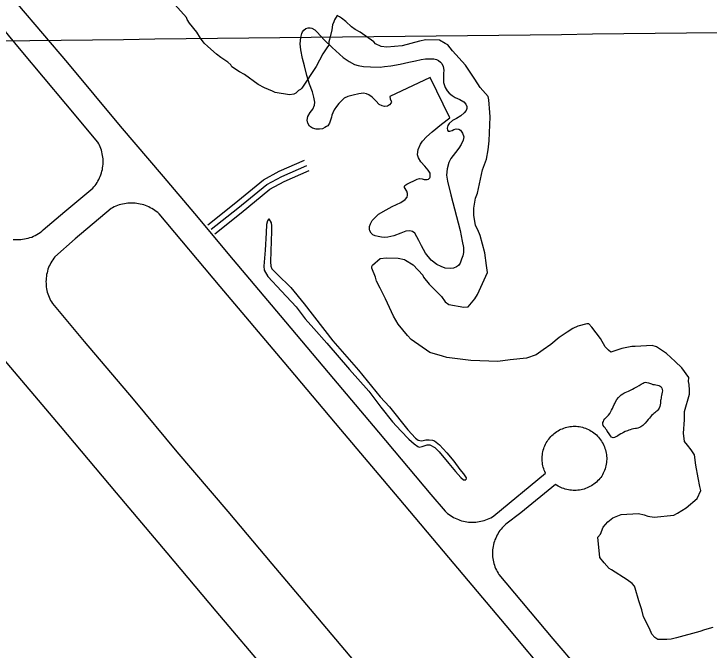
# Model space of a CAD drawing. Extents: x 3683613 to 3738215, y 469626 to 495384.
# Drawn here: x 3695755 to 3697591, y 479581 to 481261 of the extents above; entities that cross this region are included whole.
import ezdxf

# ---------------------------------------------------------------- set-up
doc = ezdxf.new("R2010")
doc.units = 0
for name, color, linetype in [('V-GRID-MAJR', 7, 'Continuous'), ('V-ROAD-CNTR', 7, 'Continuous'), ('V-RUNW-EDGE', 7, 'Continuous'), ('V-SITE-VEGE', 7, 'Continuous'), ('V-TOPO-SHOR', 7, 'Continuous')]:
    doc.layers.add(name, color=color, linetype=linetype)

msp = doc.modelspace()

# ---------------------------------------------------------------- linework, layer by layer
at = {"layer": 'V-GRID-MAJR'}
msp.add_spline([(3687787.4, 481100.8), (3693072.3, 481160.4), (3698357.2, 481220.7), (3703642.1, 481281.8), (3708927, 481343.7), (3714211.8, 481406.4), (3719496.7, 481469.8)], degree=3, dxfattribs=at)
at = {"layer": 'V-ROAD-CNTR'}
for points in [[(3696267.2, 480704.2), (3696336.9, 480759.5), (3696414.8, 480823.4), (3696456.2, 480845.5), (3696522.5, 480874.9)], [(3696276.6, 480692.4), (3696346.3, 480747.8), (3696423.2, 480810.8), (3696462.8, 480832), (3696528.6, 480861.2)], [(3696285.9, 480680.7), (3696355.7, 480736.1), (3696431.5, 480798.3), (3696469.4, 480818.5), (3696534.7, 480847.4)]]:
    msp.add_lwpolyline(points, dxfattribs=at)
at = {"layer": 'V-RUNW-EDGE'}
for points in [[(3695753.3, 480665.5), (3695758.2, 480665.2), (3695763.2, 480665), (3695768.2, 480665.2), (3695773.2, 480665.5), (3695778.2, 480666), (3695783.1, 480666.8), (3695788, 480667.7), (3695792.9, 480668.9), (3695797.7, 480670.3), (3695802.5, 480671.8), (3695807.2, 480673.9), (3695811.7, 480676.2), (3695816.2, 480678.7), (3695820.6, 480681.4), (3695824.8, 480684.3), (3695828.9, 480687.4), (3695832.8, 480690.7), (3695877.9, 480729.3), (3695889.5, 480739.6), (3695963.4, 480800.7), (3695966.5, 480804.2), (3695969.5, 480807.9), (3695972.2, 480811.7), (3695974.8, 480815.6), (3695977.2, 480819.6), (3695979.5, 480823.7), (3695981.5, 480827.9), (3695983.4, 480832.2), (3695985, 480836.6), (3695986.5, 480841.1), (3695987.7, 480845.6), (3695988.8, 480850.2), (3695989.6, 480854.8), (3695990.2, 480859.4), (3695990.7, 480864.1), (3695990.9, 480868.8), (3695990.9, 480873.5), (3695990.6, 480878.2), (3695990.2, 480882.8), (3695989.6, 480887.5), (3695988.7, 480892.1), (3695987.7, 480896.7), (3695986.4, 480901.2), (3695984.9, 480905.6), (3695983.3, 480910), (3695981.4, 480914.3), (3695979.4, 480918.5), (3695977.1, 480922.7), (3695892.8, 481023.5), (3695774.4, 481164.6), (3695651.9, 481312.4)], [(3695764.9, 481287.4), (3695896.7, 481132.1), (3696036.1, 480964.9), (3696149.1, 480831.4), (3696232.3, 480733.8), (3696334.5, 480611.7), (3696458.6, 480464.5), (3696585.4, 480314.2), (3696718.4, 480156.1), (3696856.2, 479992.1), (3696893.8, 479947.7), (3696897.2, 479944.6), (3696900.8, 479941.6), (3696904.5, 479938.7), (3696908.3, 479936.1), (3696912.3, 479933.6), (3696916.3, 479931.3), (3696920.5, 479929.1), (3696924.7, 479927.2), (3696929, 479925.4), (3696933.4, 479923.9), (3696937.8, 479922.5), (3696942.4, 479921.3), (3696946.9, 479920.4), (3696951.5, 479919.6), (3696956.1, 479919), (3696960.8, 479918.7), (3696965.4, 479918.5), (3696970.1, 479918.6), (3696974.8, 479918.9), (3696979.4, 479919.3), (3696984, 479920), (3696988.6, 479920.9), (3696993.1, 479922), (3696997.6, 479923.3), (3697002, 479924.7), (3697006.4, 479926.4), (3697010.6, 479928.3), (3697014.8, 479930.3), (3697018.9, 479932.6), (3697022.9, 479935), (3697159.1, 480048.3), (3697157.4, 480052.1), (3697155.8, 480055.9), (3697154.4, 480059.8), (3697153.3, 480063.8), (3697152.3, 480067.8)], [(3697176.2, 479501.4), (3697055.7, 479645.9), (3696904.2, 479825), (3696772.6, 479980.8), (3696618.4, 480163.5), (3696469.3, 480340.9), (3696299.9, 480541.3), (3696138.5, 480733.2), (3696135, 480736.3), (3696131.3, 480739.3), (3696127.5, 480742.1), (3696123.6, 480744.7), (3696119.6, 480747.2), (3696115.5, 480749.4), (3696111.3, 480751.5), (3696107, 480753.4), (3696102.6, 480755.2), (3696098.2, 480756.7), (3696093.7, 480758), (3696089.1, 480759.1), (3696084.5, 480760), (3696079.8, 480760.8), (3696075.2, 480761.3), (3696070.5, 480761.6), (3696065.8, 480761.7), (3696061.1, 480761.6), (3696056.4, 480761.2), (3696051.7, 480760.7), (3696047, 480760), (3696042.4, 480759), (3696037.9, 480757.9), (3696033.4, 480756.6), (3696028.9, 480755), (3696024.5, 480753.3), (3696020.2, 480751.4), (3696016, 480749.3), (3696011.9, 480747), (3695916.8, 480666.9), (3695863.3, 480619.5), (3695860.4, 480615.8), (3695857.7, 480611.9), (3695855.2, 480608), (3695852.8, 480603.9), (3695850.6, 480599.7), (3695848.6, 480595.4), (3695846.8, 480591.1), (3695845.2, 480586.6), (3695843.9, 480582.1), (3695842.7, 480577.6), (3695841.7, 480573), (3695840.9, 480568.3), (3695840.4, 480563.6), (3695840, 480558.9), (3695839.9, 480554.2), (3695840, 480549.5), (3695840.3, 480544.8), (3695840.8, 480540.1), (3695841.5, 480535.4), (3695842.4, 480530.8)], [(3695842.4, 480530.8), (3695843.5, 480526.3), (3695844.9, 480521.7), (3695846.4, 480517.3), (3695848.2, 480512.9), (3695850.1, 480508.6), (3695852.2, 480504.4), (3695854.5, 480500.3), (3695857, 480496.3), (3695940.9, 480395.5), (3696069.9, 480243.3), (3696185.1, 480104.5), (3696320.2, 479946.6), (3696436.6, 479808.5), (3696547.2, 479677.6), (3696651.7, 479552.8)], [(3696431.4, 479516.1), (3696289.6, 479683), (3696159.7, 479837.8), (3696025.9, 479995.9), (3695878.4, 480172.3), (3695717.5, 480361.7)], [(3697152.3, 480067.8), (3697151.5, 480071.9), (3697150.9, 480076), (3697150.5, 480080.1), (3697150.3, 480084.2), (3697150.3, 480088.4), (3697150.5, 480092.5), (3697150.9, 480096.6), (3697151.5, 480100.7), (3697152.3, 480104.8), (3697153.3, 480108.8), (3697154.5, 480112.8), (3697155.9, 480116.7), (3697157.4, 480120.5), (3697159.2, 480124.3), (3697161.1, 480127.9), (3697163.2, 480131.5), (3697165.5, 480135), (3697167.9, 480138.3), (3697170.5, 480141.5), (3697173.3, 480144.6), (3697176.2, 480147.6), (3697179.2, 480150.4), (3697182.4, 480153.1), (3697185.7, 480155.6), (3697189.1, 480157.9), (3697192.6, 480160.1), (3697196.2, 480162.1), (3697200, 480164), (3697203.8, 480165.6), (3697207.6, 480167.1), (3697211.6, 480168.3), (3697215.6, 480169.4), (3697219.6, 480170.3), (3697223.7, 480171), (3697227.8, 480171.5), (3697231.9, 480171.8), (3697236.1, 480171.9), (3697240.2, 480171.8), (3697244.4, 480171.5), (3697248.5, 480171), (3697252.5, 480170.2), (3697256.7, 480169.3), (3697260.8, 480168.1), (3697264.8, 480166.7), (3697268.7, 480165.1), (3697272.6, 480163.3), (3697276.3, 480161.4), (3697280, 480159.2), (3697283.5, 480156.9), (3697287, 480154.4), (3697290.3, 480151.8), (3697293.5, 480148.9), (3697296.5, 480146), (3697299.4, 480142.9), (3697302.1, 480139.6), (3697304.6, 480136.2), (3697307, 480132.7), (3697309.2, 480129.1), (3697311.3, 480125.4), (3697313.1, 480121.5), (3697314.8, 480117.6), (3697316.2, 480113.6), (3697317.5, 480109.6), (3697318.6, 480105.5), (3697319.4, 480101.3), (3697320.1, 480097.1), (3697320.5, 480092.9), (3697320.8, 480088.7), (3697320.8, 480084.4), (3697320.6, 480080.2), (3697320.2, 480076), (3697319.6, 480071.8), (3697318.8, 480067.6), (3697317.8, 480063.5), (3697316.6, 480059.4), (3697315.2, 480055.4), (3697313.6, 480051.5), (3697311.8, 480047.6), (3697309.8, 480043.9), (3697307.7, 480040.2), (3697305.2, 480036.8), (3697302.6, 480033.6), (3697299.8, 480030.4), (3697296.9, 480027.4), (3697293.8, 480024.5), (3697290.6, 480021.8), (3697287.3, 480019.3), (3697283.9, 480016.9), (3697280.3, 480014.6), (3697276.6, 480012.6), (3697272.9, 480010.7), (3697269.1, 480009), (3697265.1, 480007.5), (3697261.2, 480006.2), (3697257.1, 480005.1), (3697253, 480004.1), (3697248.9, 480003.4), (3697244.7, 480002.9), (3697240.6, 480002.5), (3697236.4, 480002.4)], [(3697236.4, 480002.4), (3697232.2, 480002.5), (3697228, 480002.7), (3697223.8, 480003.2), (3697219.7, 480003.9), (3697215.6, 480004.7), (3697211.5, 480005.8), (3697207.5, 480007.1), (3697203.6, 480008.5), (3697199.7, 480010.1), (3697195.9, 480012), (3697192.3, 480014), (3697188.7, 480016.1), (3697185.2, 480018.5), (3697094.1, 479943), (3697054.7, 479913.3), (3697051.3, 479910.2), (3697048, 479907), (3697044.8, 479903.6), (3697041.9, 479900.1), (3697039, 479896.5), (3697036.4, 479892.7), (3697033.9, 479888.8), (3697031.6, 479884.9), (3697029.5, 479880.8), (3697027.6, 479876.6), (3697025.8, 479872.3), (3697024.3, 479868), (3697023, 479863.6), (3697021.8, 479859.2), (3697020.9, 479854.7), (3697020.2, 479850.1), (3697019.6, 479845.5), (3697019.3, 479841), (3697019.2, 479836.4), (3697019.3, 479831.8), (3697019.6, 479827.2), (3697020.1, 479822.6), (3697020.9, 479818.1), (3697021.8, 479813.6), (3697022.9, 479809.1), (3697024.3, 479804.7), (3697025.8, 479800.4), (3697027.5, 479796.1), (3697029.5, 479791.9), (3697031.6, 479787.8), (3697033.9, 479783.9), (3697036.3, 479780), (3697178.8, 479610.3), (3697313.9, 479452)]]:
    msp.add_lwpolyline(points, dxfattribs=at)
at = {"layer": 'V-SITE-VEGE'}
for points in [[(3697009.4, 481034.5), (3697007.9, 481042.9), (3696986.8, 481066.8), (3696972.3, 481088.9), (3696948.2, 481126.3), (3696914, 481163.9), (3696901, 481179.3), (3696894.4, 481182.8), (3696879.6, 481191.6), (3696842.9, 481192.5), (3696826.1, 481189.6), (3696780.6, 481177.4), (3696740.4, 481173.4), (3696725.4, 481175.4), (3696710.6, 481182.5), (3696705.7, 481187.6), (3696669.6, 481213.6), (3696656.4, 481220.6), (3696646.5, 481227.6), (3696631.8, 481241.3), (3696620.3, 481250), (3696615.4, 481253.4), (3696608.8, 481256.9), (3696601.8, 481245.4), (3696600, 481240.4), (3696596.5, 481232.2), (3696594.5, 481218.9), (3696588.8, 481193.9), (3696587, 481187.3), (3696586.8, 481178.9), (3696583.3, 481174), (3696571.1, 481155.9), (3696553.6, 481122.9), (3696515.4, 481065.4), (3696511.9, 481062.1), (3696506.8, 481058.9), (3696500, 481052.4), (3696494.9, 481049.2), (3696483.2, 481047.8), (3696444.9, 481053.8), (3696438.3, 481057.3), (3696416.8, 481066.2), (3696400.3, 481075), (3696364.1, 481101), (3696351, 481108), (3696331.2, 481121.9), (3696328, 481127), (3696319.8, 481133.9), (3696301.8, 481146), (3696290.3, 481154.7), (3696267.4, 481175.3), (3696257.6, 481183.9), (3696247.9, 481197.6), (3696238.3, 481212.8), (3696218.8, 481236.7), (3696212.4, 481246.9), (3696210.8, 481252), (3696180, 481286.2)], [(3697311.7, 479905.2), (3697323.8, 479919.9), (3697337.4, 479929.6), (3697359.4, 479939.1), (3697404.6, 479941.3), (3697419.5, 479937.6), (3697429.5, 479934), (3697446.1, 479931.9), (3697498.1, 479937.2), (3697508.2, 479942), (3697530.3, 479956.5), (3697559.4, 479980.8), (3697569.9, 480002.3), (3697566.8, 480012.4), (3697562.4, 480035.9), (3697556.6, 480069.5), (3697552.3, 480096.3), (3697544.2, 480109.9), (3697534.5, 480121.9), (3697526.4, 480132.1), (3697523.6, 480153.9), (3697526.2, 480188.9), (3697526.7, 480210.7), (3697539.6, 480257.1), (3697539.9, 480267.2), (3697538.6, 480282.2), (3697537.1, 480290.6), (3697537.4, 480300.7), (3697519.6, 480326.2), (3697501.7, 480343.3), (3697478.8, 480364), (3697452.5, 480381.4), (3697440.9, 480385), (3697395.7, 480382.8), (3697387.3, 480383), (3697360.4, 480377), (3697331.8, 480367.7), (3697325.2, 480372.9), (3697317.1, 480381.5), (3697304.3, 480403.5), (3697281.7, 480434.2), (3697273.5, 480442.7), (3697268.5, 480442.9), (3697245, 480436.8), (3697231.4, 480430.4), (3697216.1, 480420.8), (3697195.7, 480406.3), (3697173.5, 480388.4), (3697153.1, 480373.9), (3697134.4, 480361), (3697109.1, 480351.6), (3697065.5, 480347.7), (3697033.6, 480343.5), (3696961.8, 480345.3), (3696898.5, 480353.6), (3696886.9, 480357.3), (3696853.7, 480366.5), (3696804.4, 480401.1), (3696794.7, 480411.4), (3696770.4, 480442.1), (3696757.5, 480462.5), (3696736.9, 480508.2), (3696722.6, 480536.9), (3696713.1, 480555.6), (3696710, 480565.7), (3696700.5, 480589.3), (3696700.7, 480594.3), (3696702.4, 480597.6), (3696722.9, 480615.5), (3696739.7, 480616.7), (3696769.8, 480616), (3696786.4, 480612.2), (3696789.7, 480610.5), (3696809.4, 480598.3), (3696835.5, 480570.9), (3696837, 480565.8), (3696851.6, 480547), (3696884.2, 480514.5), (3696893.9, 480500.8), (3696903.7, 480493.9), (3696943.6, 480486.2), (3696955.4, 480487.6), (3696972.6, 480508.9), (3696979.6, 480520.4), (3697006.2, 480578.2), (3697003.3, 480596.7), (3696999.1, 480630.2), (3696986.9, 480675.7), (3696980.6, 480690.9), (3696974.2, 480702.7), (3696969.9, 480729.6), (3696970.3, 480748), (3696974.4, 480774.6), (3696979.7, 480787.8), (3696993, 480849.4), (3697003.7, 480877.5), (3697007.7, 480902.5), (3697010, 480925.8), (3697013.2, 480989.3), (3697011.9, 481001), (3697009.4, 481034.5)], [(3697600.9, 479640.4), (3697579, 479634.3), (3697567.2, 479629.6), (3697504.9, 479612.8), (3697491.4, 479609.8), (3697479.7, 479608.4), (3697456.3, 479609), (3697448.1, 479614.2), (3697440, 479622.8), (3697433.7, 479638), (3697417.7, 479668.5), (3697413.2, 479687), (3697405.4, 479710.6), (3697396.2, 479744.2), (3697394.7, 479749.3), (3697388.2, 479756.2), (3697375.1, 479766.5), (3697333.9, 479792.6), (3697327.3, 479796.1), (3697314.4, 479811.5), (3697303, 479825.2), (3697297.7, 479878.8), (3697304.6, 479887), (3697311.7, 479905.2)]]:
    msp.add_lwpolyline(points, dxfattribs=at)
at = {"layer": 'V-TOPO-SHOR'}
for points in [[(3696594.2, 480988.8), (3696588.8, 480972.5), (3696584.2, 480965.8), (3696581.2, 480963.8), (3696576.5, 480961.3), (3696569.9, 480958.2), (3696561.9, 480957), (3696553.7, 480956.9), (3696543.4, 480959.2), (3696536.2, 480964.7), (3696531.1, 480972.7), (3696529.6, 480981), (3696531.9, 480990.7), (3696537.7, 481000.8), (3696544.7, 481009.8), (3696549.1, 481020), (3696550.2, 481028.5), (3696547.6, 481041.2), (3696544.1, 481055.4), (3696535.8, 481075.4), (3696528.7, 481098.8), (3696522.6, 481124.3), (3696517.2, 481143.9), (3696512.8, 481166.9), (3696511.4, 481182), (3696513, 481198.7), (3696515.6, 481209.3), (3696517.8, 481214.2), (3696520.8, 481218.2), (3696526.3, 481222.5), (3696532.5, 481224.4), (3696537.8, 481224.6), (3696541.9, 481223.9), (3696550, 481219.3), (3696556.3, 481212.9), (3696564.6, 481203.6), (3696575.2, 481192.4), (3696596.2, 481172.5), (3696624.4, 481146.4), (3696640.4, 481136), (3696655.2, 481128), (3696664.5, 481125.1), (3696678.6, 481122.7), (3696697.4, 481121.6), (3696722.7, 481121), (3696733.6, 481122.2), (3696750.8, 481124.1), (3696775.6, 481128.2), (3696798.7, 481133.5), (3696815.9, 481137.8), (3696830.7, 481140.6), (3696842.5, 481142.4), (3696853.1, 481143), (3696864, 481142.7), (3696871.3, 481141.1), (3696876.8, 481138), (3696881.7, 481134.3), (3696885.2, 481130.7), (3696888.8, 481122.1), (3696890.3, 481112.6), (3696889.8, 481104.4), (3696890.1, 481080), (3696893.9, 481066.6), (3696899.2, 481058.2), (3696904.7, 481052.2), (3696913, 481045.5), (3696920.6, 481040.3), (3696933.4, 481035), (3696943.2, 481028.9), (3696949, 481023.1), (3696951.2, 481017.2), (3696951.4, 481011.9), (3696949.7, 481006.3), (3696944.6, 480999.7), (3696935.5, 480992.3), (3696923.9, 480985.5), (3696913.7, 480979.9), (3696904.4, 480972.1), (3696901, 480966.6), (3696899.1, 480959.9), (3696900.1, 480954.3), (3696902.4, 480951.9), (3696906.8, 480951.2), (3696912.5, 480953.1), (3696917.3, 480956.2), (3696923.5, 480957.5), (3696929.9, 480957.1), (3696934.6, 480954), (3696940, 480946.5), (3696943.3, 480937), (3696941.9, 480928.2), (3696936.9, 480916.3), (3696930.2, 480907), (3696921.3, 480895.2), (3696908.8, 480879), (3696903.9, 480868.8), (3696899.3, 480851.9), (3696898, 480835.7), (3696900, 480819.7), (3696909.1, 480783.6), (3696933.8, 480689.4)], [(3696933.8, 480689.4), (3696939.5, 480660.9), (3696942.3, 480644.1), (3696942.3, 480630.8), (3696940.6, 480622.6), (3696937.7, 480613.6), (3696933.6, 480602.8), (3696929.1, 480597), (3696924, 480593), (3696916.2, 480589.4), (3696907.7, 480588.4), (3696894.5, 480590), (3696884, 480594), (3696872.3, 480599.6), (3696857.6, 480610.9), (3696841.9, 480629.6), (3696831.5, 480648.4), (3696824.5, 480663), (3696814.3, 480681.8), (3696808.3, 480686.6), (3696800.7, 480688.6), (3696790.6, 480687.7), (3696777.3, 480682.4), (3696758.5, 480675.2), (3696750.8, 480673.1), (3696742.8, 480671.5), (3696734.9, 480670.5), (3696725.8, 480671.4), (3696717, 480673), (3696709.1, 480675), (3696703, 480678.1), (3696698.9, 480681.7), (3696695, 480688.6), (3696694.2, 480692.8), (3696694.4, 480699.5), (3696696.9, 480706.5), (3696701.8, 480715.2), (3696709.1, 480723.3), (3696718.5, 480731.9), (3696738.2, 480743.8), (3696754.3, 480752.5), (3696776.7, 480763.4), (3696788.9, 480771.3), (3696793.5, 480777.4), (3696795.1, 480782.1), (3696794.9, 480787.1), (3696792.7, 480792.7), (3696787.1, 480802.6), (3696786.9, 480805.8), (3696787.8, 480808.5), (3696792.6, 480811.9), (3696820, 480824.7), (3696826.5, 480826.6), (3696833.6, 480825.5), (3696838.9, 480824.2), (3696846.5, 480824), (3696850.4, 480825.1), (3696854, 480828.3), (3696854.9, 480830.3), (3696855, 480835), (3696854.3, 480840.3), (3696848.9, 480848.7), (3696840.3, 480859.2), (3696830.3, 480870.7), (3696823.5, 480880.9), (3696821.1, 480889.5), (3696821.6, 480896.8), (3696822.9, 480903.5), (3696829.1, 480917.5), (3696834.3, 480925.3), (3696844.6, 480936.6), (3696859.7, 480950), (3696884.6, 480969.7), (3696906.8, 480986.5), (3696854.2, 481093.2), (3696748.1, 481042.9), (3696749.1, 481037), (3696751.9, 481031), (3696752.5, 481028.7), (3696751.2, 481026.1), (3696747.6, 481021.2), (3696741.6, 481017.8), (3696733.9, 481017.1), (3696728.1, 481018.4), (3696720.2, 481022.4), (3696710.7, 481031.5), (3696701.3, 481041.5), (3696692.6, 481047.6), (3696686.2, 481050.4), (3696678.6, 481052), (3696665.9, 481050.6), (3696651.4, 481047.1), (3696637.4, 481043.1), (3696627.9, 481038.9), (3696621, 481032.9), (3696613.1, 481024.8), (3696607.3, 481017), (3696601.5, 481008.1), (3696597.5, 480999.9), (3696595.3, 480994.1), (3696594.2, 480988.8)], [(3696428.5, 480720), (3696425.1, 480714.8), (3696422.2, 480704.9), (3696421.6, 480683.1), (3696418.4, 480637.2), (3696415, 480594.5), (3696416.5, 480584.2), (3696425.8, 480567.7), (3696461.6, 480528.8), (3696501, 480487.5), (3696524.6, 480456.2), (3696547, 480430), (3696581.9, 480391.4), (3696641.2, 480321.8), (3696692.5, 480264.8), (3696724.1, 480222.8), (3696754.7, 480184), (3696776.8, 480160.2), (3696798.3, 480138.1), (3696812.1, 480125.4), (3696821.7, 480118.4), (3696825.5, 480117.1), (3696833.5, 480118.7), (3696846.5, 480122.5), (3696853.6, 480122.6), (3696867.3, 480115.7), (3696878.5, 480104.6), (3696904.2, 480073.8), (3696921.1, 480052.2), (3696936, 480036.2), (3696942.6, 480030.7), (3696947.3, 480030.6), (3696949.1, 480030.6)], [(3696428.5, 480720), (3696434.7, 480709.8), (3696435.4, 480701.6), (3696435.9, 480687.4), (3696434, 480634.4), (3696432.7, 480606.5), (3696433.6, 480594.9), (3696436, 480587.5), (3696450.1, 480574.2), (3696486.3, 480538.5), (3696522.1, 480495.5), (3696597.7, 480398.1), (3696665.3, 480319.8), (3696722.4, 480249.6), (3696747.4, 480223.4), (3696796, 480162.9), (3696816.3, 480140.6), (3696823.3, 480135.4), (3696827.7, 480134.1), (3696831.5, 480133.7), (3696836.5, 480134.5), (3696843, 480136.1), (3696852.2, 480136.5), (3696860.7, 480135.6), (3696866.3, 480133.4), (3696879.5, 480122.5), (3696898.8, 480101.7), (3696917.4, 480079.7), (3696933.3, 480057.8), (3696943, 480046.3), (3696949.8, 480035.9), (3696949.1, 480030.6)], [(3697333.1, 480143.4), (3697331.1, 480146.4), (3697329.2, 480149.2), (3697327.5, 480151.9), (3697325.6, 480154.9), (3697322.5, 480159), (3697321.1, 480161.7), (3697318.6, 480164.7), (3697316.6, 480167.4), (3697314.1, 480170.4), (3697311.6, 480173.6), (3697311, 480178), (3697310.9, 480181.6), (3697312, 480184.9), (3697313, 480188.2), (3697316.3, 480191.5), (3697319.8, 480194.9), (3697322.5, 480197.7), (3697325.2, 480201), (3697328.7, 480205.4), (3697332.2, 480211), (3697333.8, 480214.3), (3697336, 480219), (3697337.8, 480223.4), (3697340.5, 480229.2), (3697342.1, 480231.9), (3697344.5, 480236.9), (3697348, 480243), (3697352.3, 480248.3), (3697356.1, 480252.7), (3697358.8, 480254.9), (3697363.2, 480257.8), (3697366.2, 480259.2), (3697369.7, 480260.9), (3697373.8, 480262.6), (3697378.2, 480264.8), (3697381.7, 480266.8), (3697385.3, 480268.5), (3697389.1, 480270.4), (3697393.7, 480272.7), (3697400.3, 480276.4), (3697406.3, 480280), (3697409, 480281.4), (3697412.3, 480283.6), (3697416.9, 480286.2), (3697420.2, 480287.6), (3697423.5, 480288.2), (3697426.8, 480287.7), (3697430.9, 480286.6), (3697434.2, 480285.6), (3697438.9, 480284), (3697442.7, 480282.7), (3697446.9, 480281.9), (3697450.7, 480281.1), (3697454.6, 480280.6), (3697458.1, 480279.6), (3697462.3, 480278.3), (3697464.8, 480276.4), (3697466.2, 480272.5), (3697467.3, 480269.3), (3697467.9, 480266), (3697467.7, 480261.9), (3697466.9, 480257.2), (3697465.6, 480253), (3697464.9, 480249.5), (3697464.3, 480246.2), (3697463.8, 480243.1), (3697463.3, 480240.1), (3697463.1, 480236.3), (3697462.6, 480233.2), (3697461.8, 480228.3), (3697460.8, 480223.9), (3697459.5, 480219.8), (3697457.6, 480217.3), (3697455.7, 480214.5), (3697453.3, 480212), (3697450.5, 480209.8), (3697447.8, 480207.8), (3697445.1, 480205.6), (3697442.4, 480203.1), (3697439.4, 480200.3), (3697436.4, 480196.7), (3697433.7, 480193.1), (3697430.5, 480189.5), (3697426.7, 480185), (3697422.4, 480180.3), (3697419.9, 480177.8), (3697416.2, 480173.9), (3697411.3, 480170.8), (3697407.7, 480168.9), (3697403.3, 480167.1), (3697399.5, 480166.3), (3697396.5, 480165.7), (3697391.6, 480164.8), (3697387.2, 480163.9), (3697382.5, 480162.5), (3697379.5, 480161.6), (3697375.4, 480159.9), (3697369.7, 480157.7), (3697365.3, 480155.7), (3697362.6, 480154)], [(3697362.6, 480154), (3697358.3, 480151.7), (3697353.9, 480148.9), (3697350.6, 480147), (3697347.9, 480145), (3697344.9, 480143.6), (3697341.4, 480142.5), (3697337.8, 480141.6), (3697333.1, 480143.4)]]:
    msp.add_lwpolyline(points, dxfattribs=at)

doc.saveas('drawing.dxf')
